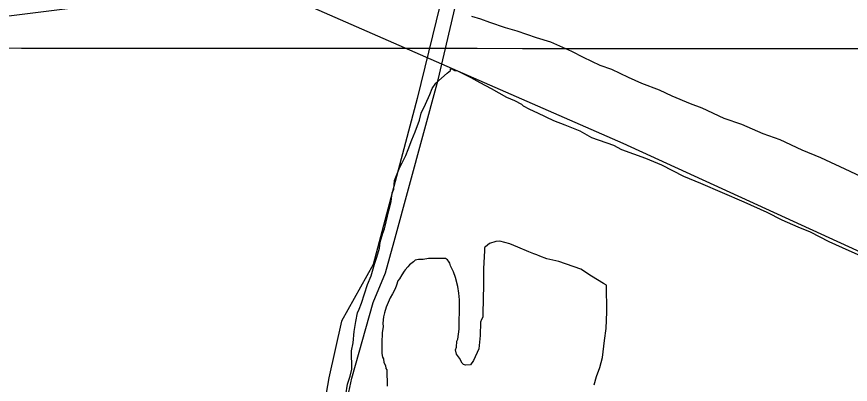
# Model space of a CAD drawing. Extents: x 3250478 to 3288318, y 788638 to 816472.
# Drawn here: x 3256355 to 3257853, y 805541 to 806202 of the extents above; entities that cross this region are included whole.
import ezdxf

# ---------------------------------------------------------------- set-up
doc = ezdxf.new("R2010")
doc.units = 0
for name, color, linetype in [('V-GRID-MAJR', 7, 'Continuous'), ('V-SITE-VEGE', 7, 'Continuous'), ('V-TOPO-SHOR', 7, 'Continuous'), ('V-UTIL-LINE', 7, 'Continuous')]:
    doc.layers.add(name, color=color, linetype=linetype)

msp = doc.modelspace()

# ---------------------------------------------------------------- linework, layer by layer
at = {"layer": 'V-GRID-MAJR'}
msp.add_spline([(3254645.228, 806146.921), (3259882.848, 806143.493), (3265120.469, 806140.826), (3270358.09, 806138.922), (3275595.711, 806137.779), (3280833.333, 806137.398), (3286070.954, 806137.779), (3286070.955, 806137.779)], degree=3, dxfattribs=at)
at = {"layer": 'V-SITE-VEGE'}
for p, q in [((3257189, 806197.593), (3257173.114, 806202.16)), ((3257204.9050000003, 806191.443), (3257189, 806197.593)), ((3257233.511, 806182.2740000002), (3257204.9050000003, 806191.4430000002)), ((3257254.166, 806176.1790000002), (3257233.511, 806182.2740000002)), ((3257289.139, 806163.916), (3257254.166, 806176.1790000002)), ((3257314.561, 806156.2930000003), (3257289.139, 806163.916)), ((3257352.758, 806139.3170000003), (3257314.561, 806156.2930000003)), ((3257373.468, 806128.473), (3257352.758, 806139.3170000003)), ((3257403.71, 806114.574), (3257373.468, 806128.473)), ((3257107.994, 806082.6580000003), (3257128.373, 806100.3090000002)), ((3257128.373, 806100.3090000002), (3257134.6520000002, 806105.132)), ((3257134.616, 806108.2980000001), (3257137.782, 806108.335)), ((3257134.6520000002, 806105.132), (3257134.616, 806108.2980000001)), ((3257137.782, 806108.335), (3257142.568, 806105.2220000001)), ((3257142.568, 806105.2220000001), (3257145.732, 806105.259)), ((3257145.732, 806105.259), (3257171.2090000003, 806092.887)), ((3257424.383, 806106.8940000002), (3257403.71, 806114.574)), ((3257454.628, 806092.9960000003), (3257424.383, 806106.8940000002)), ((3257171.2090000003, 806092.887), (3257187.151, 806083.573)), ((3257478.501, 806082.186), (3257454.628, 806092.9960000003)), ((3257097.149, 806061.9480000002), (3257101.772, 806073.0850000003)), ((3257101.772, 806073.0850000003), (3257107.994, 806082.6580000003)), ((3257187.151, 806083.5730000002), (3257207.86, 806072.7270000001)), ((3257207.86, 806072.7270000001), (3257234.955, 806057.207)), ((3257510.311, 806069.8860000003), (3257478.501, 806082.1860000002)), ((3257532.6010000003, 806059.0650000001), (3257510.311, 806069.886)), ((3257089.437, 806044.444), (3257097.149, 806061.9480000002)), ((3257234.955, 806057.207), (3257249.2770000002, 806051.0380000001)), ((3257566.014, 806045.1980000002), (3257532.6010000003, 806059.0650000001)), ((3257081.703, 806028.5210000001), (3257089.437, 806044.444)), ((3257249.2770000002, 806051.0380000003), (3257262.0160000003, 806044.8530000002)), ((3257262.0160000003, 806044.8530000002), (3257265.219, 806041.7220000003)), ((3257265.219, 806041.7220000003), (3257276.372, 806035.5190000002)), ((3257586.685, 806037.5200000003), (3257566.014, 806045.1980000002)), ((3257078.683, 806015.8190000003), (3257081.703, 806028.5210000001)), ((3257276.372, 806035.5190000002), (3257290.694, 806029.3500000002)), ((3257290.694, 806029.3500000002), (3257319.355, 806015.4320000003)), ((3257626.484, 806018.9790000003), (3257586.685, 806037.5200000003)), ((3257071.005, 805995.1460000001), (3257078.683, 806015.8190000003)), ((3257319.355, 806015.4320000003), (3257340.028, 806007.7540000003)), ((3257658.273, 806008.2640000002), (3257626.484, 806018.9790000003)), ((3257064.836, 805980.8250000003), (3257071.005, 805995.1460000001)), ((3257340.028, 806007.7540000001), (3257367.0700000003, 805996.984)), ((3257367.0700000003, 805996.984), (3257387.795, 805984.556)), ((3257696.47, 805991.2880000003), (3257658.273, 806008.2640000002)), ((3257058.704, 805963.3370000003), (3257064.836, 805980.8250000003)), ((3257387.795, 805984.556), (3257427.539, 805970.765)), ((3257726.676, 805980.552), (3257696.47, 805991.2880000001)), ((3257766.475, 805962.0140000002), (3257726.676, 805980.5520000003)), ((3257427.539, 805970.765), (3257441.877, 805963.0130000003)), ((3257047.897, 805939.461), (3257054.082, 805952.202)), ((3257054.082, 805952.202), (3257058.704, 805963.3370000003)), ((3257441.877, 805963.0130000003), (3257484.805, 805947.6760000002)), ((3257799.886, 805948.149), (3257766.475, 805962.014)), ((3257043.24, 805931.4930000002), (3257047.897, 805939.461)), ((3257484.805, 805947.6760000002), (3257513.448, 805935.341)), ((3257513.448, 805935.341), (3257553.264, 805915.2170000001)), ((3257852.421, 805923.4210000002), (3257799.886, 805948.149)), ((3257034.0160000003, 805907.6350000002), (3257043.24, 805931.4930000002)), ((3257889.0330000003, 805906.4270000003), (3257852.421, 805923.4210000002)), ((3257032.615, 805891.7860000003), (3257034.0160000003, 805907.6350000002)), ((3257553.264, 805915.2170000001), (3257583.49, 805902.898)), ((3257029.522, 805885.4190000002), (3257032.615, 805891.7860000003)), ((3257583.49, 805902.898), (3257661.466, 805868.9650000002)), ((3257028.122, 805869.567), (3257029.522, 805885.4190000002)), ((3257023.557, 805853.681), (3257028.122, 805869.567)), ((3257661.466, 805868.9650000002), (3257702.845, 805850.443)), ((3257019.043, 805833.0450000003), (3257023.557, 805853.681)), ((3257702.845, 805850.443), (3257729.924, 805836.5060000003)), ((3257016.024, 805820.3440000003), (3257019.043, 805833.0450000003)), ((3257729.924, 805836.5060000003), (3257758.5670000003, 805824.171)), ((3257012.948, 805812.3910000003), (3257016.024, 805820.3440000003)), ((3257758.5670000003, 805824.171), (3257780.839, 805814.929)), ((3257008.383, 805796.5050000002), (3257012.948, 805812.3910000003)), ((3257780.839, 805814.929), (3257814.287, 805797.897)), ((3257002.362, 805769.518), (3257006.927, 805785.405)), ((3257006.927, 805785.405), (3257008.383, 805796.5050000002)), ((3257197.5810000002, 805787.8480000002), (3257195.804, 805786.9320000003)), ((3257195.804, 805786.9320000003), (3257195.865, 805781.5670000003)), ((3257204.663, 805794.1910000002), (3257197.5810000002, 805787.8480000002)), ((3257216.247, 805797.902), (3257204.663, 805794.1910000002)), ((3257223.4, 805797.986), (3257216.247, 805797.902)), ((3257241.3370000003, 805793.7170000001), (3257223.4, 805797.986)), ((3257255.718, 805787.625), (3257241.3370000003, 805793.7170000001)), ((3257275.4930000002, 805778.91), (3257255.718, 805787.625)), ((3257814.287, 805797.897), (3257838.163, 805787.0900000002)), ((3257838.163, 805787.0900000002), (3257871.59, 805771.642)), ((3257195.865, 805781.5670000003), (3257193.565, 805748.4530000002)), ((3257284.4760000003, 805775.4350000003), (3257275.4930000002, 805778.91)), ((3257289.862, 805773.711), (3257284.4760000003, 805775.4350000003)), ((3257295.259, 805771.0890000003), (3257289.862, 805773.711)), ((3257307.829, 805766.76), (3257295.259, 805771.089)), ((3256991.663, 805736.144), (3256997.758, 805756.7980000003)), ((3256997.758, 805756.7980000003), (3257002.362, 805769.518)), ((3257061.117, 805755.862), (3257057.58, 805752.245)), ((3257068.207, 805761.312), (3257061.117, 805755.862)), ((3257070.859, 805764.0260000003), (3257068.207, 805761.312)), ((3257077.11, 805764.9900000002), (3257070.859, 805764.0260000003)), ((3257085.1580000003, 805765.0840000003), (3257077.11, 805764.9900000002)), ((3257094.972, 805766.9870000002), (3257085.1580000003, 805765.0840000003)), ((3257125.377, 805767.337), (3257094.972, 805766.9870000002)), ((3257128.984, 805764.6950000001), (3257125.377, 805767.3369999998)), ((3257130.804, 805762.0350000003), (3257128.984, 805764.6950000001)), ((3257133.528, 805758.4880000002), (3257130.804, 805762.0350000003)), ((3257134.474, 805754.029), (3257133.528, 805758.4880000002)), ((3257329.3540000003, 805761.6460000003), (3257307.829, 805766.7600000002)), ((3257368.864, 805747.791), (3257329.3540000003, 805761.6460000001)), ((3257051.414, 805744.1250000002), (3257047.014, 805737.8130000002)), ((3257053.171, 805746.829), (3257051.414, 805744.1250000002)), ((3257057.58, 805752.2450000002), (3257053.171, 805746.829)), ((3257139.963, 805743.359), (3257134.474, 805754.029)), ((3257143.666, 805732.6690000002), (3257139.963, 805743.359)), ((3257193.565, 805748.4530000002), (3257193.897, 805719.8360000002)), ((3257387.787, 805735.4890000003), (3257368.864, 805747.791)), ((3256985.5130000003, 805720.2390000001), (3256991.663, 805736.144)), ((3257039.986, 805727.0000000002), (3257037.397, 805718.9200000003)), ((3257042.628, 805730.6080000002), (3257039.986, 805727.0000000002)), ((3257047.014, 805737.8130000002), (3257042.628, 805730.6080000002)), ((3257147.428, 805716.6140000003), (3257143.666, 805732.6690000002)), ((3257409.404, 805722.324), (3257387.787, 805735.4890000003)), ((3256974.816, 805686.867), (3256985.5130000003, 805720.2390000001)), ((3257034.786, 805712.6310000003), (3257030.417, 805703.636)), ((3257037.397, 805718.9200000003), (3257034.786, 805712.6310000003)), ((3257149.349, 805705.0100000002), (3257147.428, 805716.6140000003)), ((3257193.897, 805719.8360000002), (3257192.705, 805667.9500000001)), ((3257414.811, 805718.8120000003), (3257409.404, 805722.324)), ((3257415.357, 805671.4150000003), (3257414.811, 805718.8120000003)), ((3257026.029, 805696.431), (3257019.072, 805679.359)), ((3257030.417, 805703.636), (3257026.029, 805696.431)), ((3257150.387, 805692.5010000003), (3257149.349, 805705.0100000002)), ((3256970.194, 805675.7300000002), (3256974.816, 805686.867)), ((3257150.492, 805683.56), (3257150.387, 805692.5010000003)), ((3257150.668, 805668.3570000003), (3257150.492, 805683.56)), ((3256964.1180000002, 805653.493), (3256967.1010000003, 805669.3610000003)), ((3256967.1010000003, 805669.3610000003), (3256970.194, 805675.7300000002)), ((3257015.608, 805669.4800000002), (3257013.9020000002, 805662.3060000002)), ((3257019.072, 805679.359), (3257015.608, 805669.4800000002)), ((3257149.8880000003, 805658.511), (3257150.668, 805668.3570000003)), ((3257192.705, 805667.9500000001), (3257192.781, 805661.689)), ((3257413.9220000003, 805640.992), (3257415.357, 805671.4150000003)), ((3256961.1520000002, 805636.0420000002), (3256964.1180000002, 805653.493)), ((3257013.9020000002, 805662.3060000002), (3257013.143, 805650.6690000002)), ((3257013.143, 805650.6690000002), (3257013.214, 805644.4100000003)), ((3257150.105, 805639.732), (3257149.8880000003, 805658.511)), ((3257188.41, 805652.6940000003), (3257187.796, 805628.5400000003)), ((3257190.147, 805657.1880000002), (3257188.41, 805652.6940000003)), ((3257192.781, 805661.689), (3257190.147, 805657.1880000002)), ((3256959.806, 805615.443), (3256961.1520000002, 805636.0420000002)), ((3257013.214, 805644.4100000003), (3257011.549, 805633.66)), ((3257147.627, 805621.817), (3257150.105, 805639.732)), ((3257411.487, 805619.498), (3257413.9220000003, 805640.992)), ((3257011.549, 805633.66), (3257010.875, 805614.8720000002)), ((3257145.88, 805618.2180000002), (3257147.627, 805621.817)), ((3257187.796, 805628.5400000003), (3257185.392, 805604.3660000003)), ((3256956.806, 805601.1580000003), (3256959.806, 805615.443)), ((3257010.875, 805614.8720000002), (3257011.09, 805596.0920000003)), ((3257143.373, 805602.985), (3257145.11, 805607.4790000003)), ((3257145.11, 805607.4790000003), (3257145.88, 805618.2180000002)), ((3257407.366, 805589.0420000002), (3257411.487, 805619.498)), ((3256957.1890000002, 805567.9130000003), (3256956.806, 805601.1580000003)), ((3257011.09, 805596.0920000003), (3257012.055, 805589.8430000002)), ((3257145.255, 805594.9590000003), (3257143.373, 805602.985)), ((3257150.701, 805587.8690000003), (3257145.255, 805594.9590000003)), ((3257185.392, 805604.3660000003), (3257175.793, 805583.6850000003)), ((3257012.055, 805589.8430000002), (3257013.884, 805586.286)), ((3257013.884, 805586.286), (3257014.853, 805580.037)), ((3257014.853, 805580.037), (3257017.597, 805574.702)), ((3257155.278, 805578.976), (3257150.701, 805587.8690000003)), ((3257157.991, 805576.3240000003), (3257155.278, 805578.976)), ((3257161.577, 805575.4720000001), (3257157.991, 805576.3240000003)), ((3257170.519, 805575.5750000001), (3257161.577, 805575.4720000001)), ((3257175.793, 805583.6850000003), (3257170.519, 805575.5750000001)), ((3257403.102, 805571.1060000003), (3257407.366, 805589.0420000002)), ((3256954.17, 805555.2110000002), (3256957.1890000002, 805567.9130000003)), ((3257017.597, 805574.702), (3257018.553, 805569.351)), ((3257018.553, 805569.351), (3257020.372, 805566.6860000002)), ((3257020.372, 805566.6860000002), (3257020.716, 805537.177)), ((3257397.028, 805554.937), (3257403.102, 805571.1060000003)), ((3256949.585, 805540.908), (3256954.17, 805555.2110000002)), ((3257392.733, 805539.6860000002), (3257397.028, 805554.937)), ((3256946.6380000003, 805521.8760000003), (3256949.585, 805540.908))]:
    msp.add_line(p, q, dxfattribs=at)
at = {"layer": 'V-TOPO-SHOR'}
for points in [[(3255959.521968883, 805446.5444632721), (3256602.0590571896, 805291.3818322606), (3256836.3938619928, 805227.0554403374), (3256866.672608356, 805363.1228681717), (3256893.1384718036, 805385.7945417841), (3256912.044544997, 805408.4684145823), (3256930.9528173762, 805438.7020776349), (3256942.3012995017, 805468.937939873), (3256949.8753844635, 805518.0743773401), (3256957.4450710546, 805552.091234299), (3256995.283607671, 805688.1564629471), (3257017.978372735, 805741.0683971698), (3257033.114447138, 805797.7624257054), (3257112.576913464, 806088.7912590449), (3257222.3313212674, 806561.2462617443), (3257335.8722217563, 807056.3795356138), (3257351.509620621, 807115.6238858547)], [(3257329.2817092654, 807115.6238858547), (3257211.007030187, 806614.1680923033), (3257074.768065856, 806054.7831988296), (3256995.3034003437, 805756.1945752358), (3256938.5752844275, 805654.1539006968), (3256915.8662246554, 805552.1033298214), (3256896.9348608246, 805442.4918690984), (3256885.5863787, 805412.25600686), (3256840.215541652, 805370.6903555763), (3256828.8659599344, 805336.6745982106), (3256825.075068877, 805298.8767465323), (3256813.7254871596, 805264.8609891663)]]:
    msp.add_lwpolyline(points, dxfattribs=at)
at = {"layer": 'V-UTIL-LINE'}
msp.add_lwpolyline([(3254656.329, 806009.862), (3255230.555, 806065.091), (3256792.293, 806260.756), (3257444.444, 805974.433), (3258347.769, 805560.02), (3259185.365, 805043.422), (3259401.383, 804927.898), (3260274.107, 804622.1950000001), (3261329.378, 804224.2050000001)], dxfattribs=at)

doc.saveas('drawing.dxf')
